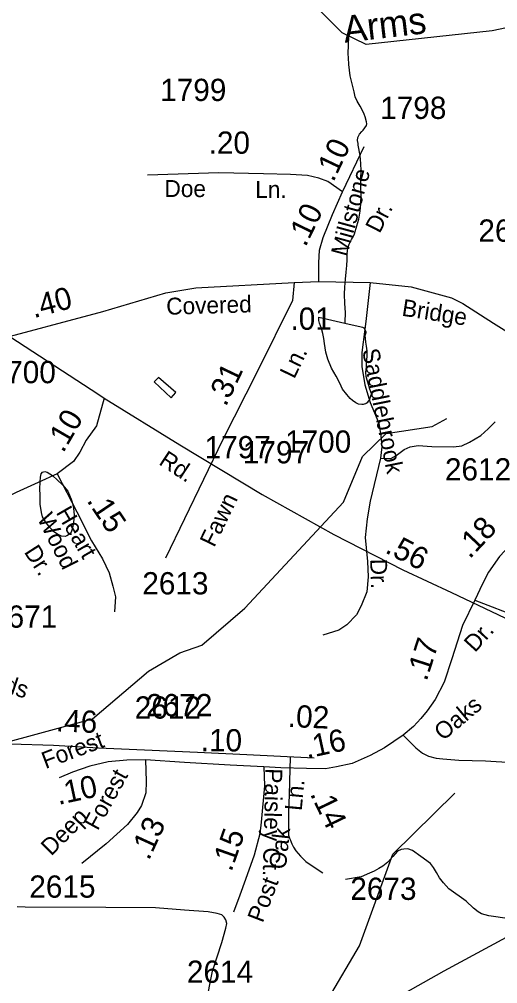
# Model space of a CAD drawing. Extents: x 2169602 to 2449496, y 721995 to 810662.
# Drawn here: x 2417245 to 2419932, y 768646 to 774064 of the extents above; entities that cross this region are included whole.
import ezdxf

# ---------------------------------------------------------------- set-up
doc = ezdxf.new("R2010")
doc.units = 0
doc.layers.add('Default', color=7, linetype='Continuous')

msp = doc.modelspace()

# ---------------------------------------------------------------- linework, layer by layer
at = {"layer": 'Default'}
for p, q in [((2419060.2, 773094.7), (2419182.3, 773349.1)), ((2418788, 772585.9), (2418926.7, 772590.9)), ((2419803.1, 770799.9), (2420165.6, 770660))]:
    msp.add_line(p, q, dxfattribs=at)
for points in [[(2421758.5, 774102.9), (2421449.5, 774142), (2421074.5, 774241.5), (2420807.5, 774246.9), (2420358.5, 774095.4), (2419900.6, 773999.8), (2419193.6, 773922.3), (2419059.5, 773987.3), (2418909.6, 774138.1), (2418641.6, 774235.3), (2418507.5, 774333.2), (2418356.5, 774549.5), (2417954.4, 774921.9), (2417712.5, 775071.1), (2417353.7, 775226), (2417010.6, 775482.4), (2416476.7, 775549), (2416093.6, 775655.2), (2415773.6, 775791.8)], [(2419074.5, 772357.1), (2419076.3, 772363.3), (2419078.2, 772417.4), (2419073.6, 772467.1), (2419071.4, 772519.4), (2419073.2, 772559.3), (2419076.7, 772603.4), (2419080.8, 772643.3), (2419084.7, 772681.3), (2419086.2, 772713.1), (2419086.2, 772739), (2419088.2, 772771.2), (2419097.8, 772801.4), (2419111.6, 772827.3), (2419121.8, 772845.2), (2419127.6, 772859.3), (2419141.7, 772903.5), (2419153, 772941.5), (2419159.2, 772985.6), (2419162.8, 773027.6), (2419164.7, 773079.7), (2419164.3, 773121.5), (2419163.7, 773171.5), (2419165.7, 773213.4), (2419163.5, 773253.5), (2419159.2, 773299.5), (2419148.9, 773357.5), (2419148.7, 773367.2), (2419144.6, 773383.3), (2419146.4, 773399.2), (2419156.5, 773419.2), (2419168.2, 773433.2), (2419176, 773441.4), (2419186, 773453.6), (2419194.4, 773467.4), (2419196.5, 773477.6), (2419196.1, 773487.5), (2419187.9, 773515.5), (2419181.7, 773531.4), (2419171.9, 773551.6), (2419159.2, 773575.3), (2419143.4, 773603.3), (2419131.3, 773629.1), (2419125.1, 773657.2), (2419112.6, 773708.9), (2419104.4, 773747.1), (2419100.5, 773778.9), (2419096.4, 773810.8), (2419093.9, 773846.8), (2419091.9, 773870.7), (2419095.3, 773970)], [(2419060.2, 773094.7), (2418977.5, 773153.4), (2418926.7, 773171), (2418863.1, 773186.2), (2418768.9, 773191.3), (2418616.3, 773196.4), (2418366.6, 773202.3), (2417965, 773188.8)], [(2418926.7, 772590.9), (2418926.7, 772695.2), (2418931.8, 772766.5), (2418952.1, 772837.7), (2419004.3, 772967.5), (2419060.2, 773094.7)], [(2415910.8, 772703.8), (2416199.6, 772698.7), (2416431.1, 772673.2), (2416657.1, 772612.2), (2416720.1, 772580.7), (2416892.4, 772469), (2417191.9, 772282.4), (2417486.9, 772088.2), (2417685.6, 771959.4), (2417722.2, 771935.5)], [(2416740.3, 772163.2), (2416865.2, 772196), (2417080.4, 772254.5), (2417714.4, 772423), (2418068.1, 772527.3), (2418236, 772555.3), (2418788, 772585.9)], [(2418788, 772585.9), (2418780.4, 772484.1), (2418582, 772087.2), (2418386.1, 771700.5), (2418066.8, 771036.5)], [(2418926.7, 772590.9), (2419215.4, 772585.9), (2419446.9, 772560.4), (2419672.9, 772499.4), (2419736, 772467.9), (2419908.3, 772356.2), (2420207.7, 772169.6), (2420502.7, 771975.4), (2420701.4, 771846.5), (2420738, 771822.6)], [(2419215.4, 772585.9), (2419191.3, 772367.1), (2419168.4, 772191.5), (2419168.4, 772112.7), (2419186.2, 772010.9), (2419216.7, 771911.7), (2419263.8, 771794.7), (2419276.5, 771723.4), (2419281.6, 771662.4), (2419273.9, 771598.8)], [(2419074.5, 772357.1), (2419164.5, 772335.8), (2419172.5, 772333.7), (2419180.5, 772329.8), (2419186.8, 772321.9), (2419192.4, 772310.1), (2419190.7, 772301.8), (2419186.6, 772285.8), (2419187, 772272), (2419188.9, 772250.2), (2419193.2, 772228), (2419196.9, 772201.9), (2419197.7, 772170.2), (2419193.6, 772137.9), (2419193.6, 772107.9), (2419192, 772098), (2419189.9, 772078), (2419192, 772059.9), (2419196.5, 772038.1), (2419206.3, 772008.2), (2419212.5, 771988.2), (2419218.6, 771972.3), (2419220.7, 771964.3), (2419220.7, 771956.2), (2419218.6, 771946.4), (2419214.7, 771936.4), (2419210.6, 771924.1), (2419204.9, 771918), (2419198.9, 771910), (2419193.2, 771906), (2419189.1, 771904.2), (2419183.1, 771901.8), (2419176.8, 771899.9), (2419169.2, 771899.9), (2419150.7, 771901.9), (2419143, 771905.9), (2419135.2, 771909.9), (2419116.7, 771921.6), (2419103, 771933.4), (2419084.5, 771955.6), (2419060.1, 771985.3), (2419046.2, 772019), (2419024.4, 772059.2), (2418998, 772105), (2418977.9, 772154.7), (2418967.6, 772194.8), (2418959.4, 772242.7), (2418955.1, 772270.5), (2418950.8, 772298.7), (2418942.6, 772326.3), (2418930.7, 772356.5), (2418926.6, 772372.6), (2418928.3, 772390.5), (2419074.5, 772357.1)], [(2418097.2, 771937.7), (2418124.9, 771968), (2418026.4, 772051.4), (2418002.7, 772027.5), (2418097.2, 771937.7)], [(2417722.2, 771935.5), (2417678.9, 771780.3), (2417620.4, 771698.9), (2417584.8, 771632.7), (2417549.2, 771579.3), (2417457.6, 771510.6)], [(2417722.2, 771935.5), (2418146.9, 771673.5), (2418609.5, 771393.9), (2419011.5, 771169.2), (2419398.6, 770971.3), (2419672.5, 770844), (2420048, 770666), (2420288.3, 770553.9), (2420476.8, 770471.3)], [(2416555.3, 767528.3), (2416620.3, 767746.8), (2416892.4, 768338.3), (2416891.4, 768446.5), (2417023.4, 768739), (2416988.3, 768913.6), (2416821.4, 769097.5), (2416787.4, 769186.7), (2416785.3, 769439.3), (2416942.4, 769823.2), (2417124.3, 769990), (2417656.4, 770133.4), (2417971.4, 770402.5), (2418146.3, 770503.9), (2418270.3, 770547.3), (2418511.3, 770755.6), (2419066.3, 771351.1), (2419172.4, 771608.1), (2419305.4, 771736.6), (2419563.4, 771777.2), (2419646.4, 771821.5)], [(2419273.9, 771598.8), (2419331.2, 771596.2), (2419361.7, 771614), (2419407.5, 771647.1), (2419440.6, 771662.4), (2419486.4, 771670), (2419562.7, 771664.9), (2419684.8, 771662.4), (2419730.6, 771667.5), (2419773.8, 771687.8), (2419837.4, 771726), (2419878.1, 771764.1), (2419918.8, 771802.3)], [(2419273.9, 771598.8), (2419216.7, 771357.1), (2419198.9, 771257.9), (2419188.7, 771153.6), (2419201.4, 771018.7), (2419205.2, 770932.2), (2419197.6, 770848.3), (2419164.5, 770769.4), (2419139.1, 770718.5), (2419085.7, 770662.6), (2419039.9, 770632), (2418950.8, 770604.1)], [(2417457.6, 771510.6), (2417350.8, 771462.3), (2417227.4, 771406.3), (2417148.5, 771365.6), (2417013.7, 771251.1), (2416927.2, 771159.5), (2416864.9, 771070.5), (2416830.5, 771004.4), (2416787.3, 770912.8)], [(2417536.9, 771368.8), (2417541.2, 771351.1), (2417549, 771317.1), (2417553.3, 771279.1), (2417551.5, 771257.1), (2417549.8, 771237.1), (2417545.5, 771217), (2417541.6, 771199), (2417535.7, 771183.3), (2417529.7, 771173.2), (2417511.9, 771162.9), (2417501.8, 771158.7), (2417481.7, 771161), (2417460, 771170.7), (2417438.3, 771184.6), (2417415.7, 771208.3), (2417391.3, 771240.4), (2417375.5, 771268.3), (2417369.2, 771294), (2417362.8, 771340), (2417361, 771392.2), (2417360.8, 771423.9), (2417362.2, 771465.8), (2417364.5, 771491.9), (2417367.9, 771510), (2417375.9, 771520.1), (2417388, 771524), (2417401.8, 771520.3), (2417432.1, 771500.3), (2417460.2, 771474.5), (2417486.5, 771448.7), (2417516.6, 771412.9), (2417536.9, 771368.8)], [(2417457.6, 771510.6), (2417568.3, 771296.9), (2417651, 771134.1), (2417712, 771032.3), (2417748.9, 770953.5), (2417769.3, 770879.7), (2417784.5, 770818.6), (2417779.4, 770734.7)], [(2420473.4, 771397.8), (2420366.6, 771349.5), (2420243.2, 771293.5), (2420164.3, 771252.8), (2420029.5, 771138.3), (2419943, 771046.7), (2419880.7, 770957.7), (2419846.3, 770891.5), (2419803.1, 770799.9)], [(2419803.1, 770799.9), (2419734.4, 770657.5), (2419674.6, 770471.8), (2419631.4, 770339.5), (2419581.8, 770242.8), (2419536, 770179.2), (2419500.3, 770136), (2419459.6, 770090.2), (2419401.1, 770041.8)], [(2416385.3, 770154.7), (2416455.9, 770083.4), (2416494.1, 770052.9), (2416528.4, 770037.6), (2416570.4, 770024.9), (2416608.5, 770021.1), (2416697.6, 770014.7), (2416847.7, 770010.9), (2417000.3, 770002), (2417194.3, 769993.1), (2417436, 769985.5), (2417689.8, 769971.5), (2417948, 769960), (2418245, 769946), (2418522.9, 769933.3), (2418901.3, 769914.2)], [(2419401.1, 770041.8), (2419296.8, 769970.6), (2419216.1, 769928.6), (2419114.3, 769882.8), (2419026.5, 769863.7), (2418965.5, 769853.6), (2418858.6, 769854.8), (2418714.9, 769858.7), (2418618.8, 769863.7)], [(2419401.1, 770041.8), (2419471.7, 769970.6), (2419509.9, 769940.1), (2419544.2, 769924.8), (2419586.2, 769912.1), (2419624.4, 769908.3), (2419713.4, 769901.9), (2419863.5, 769898.1), (2420016.2, 769889.2), (2420210.1, 769880.3), (2420451.8, 769872.6), (2420705.6, 769858.7), (2420963.8, 769847.2), (2421260.8, 769833.2), (2421538.8, 769820.5), (2421917.2, 769801.4)], [(2417953.6, 769904.4), (2417848, 769902.5), (2417743, 769891.7), (2417640.7, 769867.6), (2417544, 769834.5), (2417467.7, 769802.7)], [(2417953.6, 769904.4), (2417958, 769781.1), (2417955.5, 769717.5), (2417931.3, 769647.5), (2417906.5, 769606.8), (2417851.8, 769539.4), (2417732.9, 769432.5), (2417595.5, 769321.9)], [(2418618.8, 769863.7), (2418430, 769873.9), (2418173, 769887.9), (2417953.6, 769904.4)], [(2418766.5, 769916.8), (2418761.8, 769784.5), (2418760.4, 769705.6), (2418757.6, 769616.9), (2418756.2, 769553.5), (2418756.2, 769500), (2418757, 769486.7), (2418757.8, 769481.2), (2418761.4, 769468.8), (2418763.4, 769463.4), (2418765.8, 769456.5), (2418772.7, 769440.2), (2418776.2, 769431.5), (2418785.7, 769412.7), (2418798.4, 769392.9), (2418825.2, 769362), (2418855.4, 769333.1), (2418879.2, 769316.2), (2418949.7, 769269.3)], [(2418618.8, 769863.7), (2418622.3, 769758.2), (2418602.9, 769553.4), (2418596.6, 769488.5), (2418564.1, 769367.7), (2418515.8, 769231.6), (2418484, 769143.8), (2418448.4, 769047.1)], [(2417507.3, 762682.5), (2417556.3, 762783.2), (2417954.3, 763158.9), (2418119.4, 763385.1), (2418243.3, 763612.2), (2418232.4, 764111), (2418330.4, 764387.8), (2418553.3, 764839.3), (2418601.3, 765136.7), (2418748.3, 765547.1), (2418738.5, 765937.6), (2418695.4, 766112.4), (2418694.4, 766388), (2418792.4, 766756.7), (2418797.3, 767271.5), (2418860.5, 767906.6), (2418981.5, 768563.5), (2419155.4, 768858.4), (2419343.4, 769372.8), (2419691.4, 769716.7)], [(2419998, 769010.9), (2419883.3, 769026.4), (2419842.1, 769038), (2419822.8, 769049.6), (2419795.7, 769070.2), (2419754.5, 769110.1), (2419657.2, 769179.7), (2419627.6, 769211.9), (2419605.7, 769240.2), (2419587.7, 769271.2), (2419572.2, 769298.2), (2419554.2, 769321.4), (2419501.3, 769360.1), (2419453, 769393.6), (2419427.2, 769402.6), (2419405.3, 769401.3), (2419389.9, 769400), (2419369.3, 769391), (2419343.5, 769361.3), (2419315.2, 769329.1), (2419286.8, 769305.9), (2419264.9, 769293.1), (2419237.8, 769278.9), (2419212.1, 769266), (2419165.7, 769245.4), (2419076.8, 769231.2)], [(2418293.2, 768527.2), (2418329.9, 768715.3), (2418382.1, 768876.4), (2418405.9, 768957.5), (2418409.8, 768984.6), (2418405.9, 769005.2), (2418395.6, 769019.4), (2418382.7, 769032.3), (2418355.6, 769040), (2418305.4, 769049), (2418172.7, 769058), (2418009.7, 769072.2), (2417730.1, 769074.8), (2417277.2, 769076.1), (2417233.4, 769077.3)], [(2417562.4, 767171.6), (2417617.7, 767248.2), (2417681.5, 767328.7), (2417757.2, 767409.2), (2417868.1, 767514.9), (2418076.7, 767691), (2418230, 767836.6), (2418326.7, 767926.8), (2418425.9, 768008), (2418513.5, 768065.9), (2418624.9, 768138.1), (2418926.4, 768313.3), (2419253.7, 768504), (2419631.8, 768717.9), (2419981, 768907.3)]]:
    msp.add_lwpolyline(points, dxfattribs=at)

# ---------------------------------------------------------------- texts
for s, height, rotation, p in [('Arms', 150, 6.6925, (2419072.9, 773932.4)), ('.10', 125, 64.6066, (2419008.9, 773145.3)), ('Millstone', 95, 74.7447, (2419085.5, 772726.8)), ('Doe', 95, 359.8076, (2418060.2, 773066.1)), ('Ln.', 95, 359.8076, (2418570.1, 773060.8)), ('.10', 125, 63.9612, (2418852.2, 772780.6)), ('Dr.', 95, 62.8464, (2419269, 772856.9)), ('.40', 125, 14.8873, (2417326.5, 772384.6)), ('Covered', 95, 1.6521, (2418071.5, 772403.9)), ('Bridge', 95, 351.1398, (2419389.8, 772399.3)), ('.01', 125, 0.3339, (2418768.4, 772319.1)), ('Saddlebrook', 95, 281.3402, (2419170.5, 772204.9)), ('Ln.', 95, 64.1245, (2418789.2, 772039.7)), ('.31', 125, 64.4901, (2418404.8, 771883.6)), ('.10', 125, 59.8715, (2417491.2, 771623.6)), ('Rd.', 95, 326.6428, (2418023.2, 771566.8)), ('Fawn', 95, 64.1245, (2418339.6, 771093.2)), ('Heart', 95, 300.0146, (2417448.4, 771293.6)), ('.15', 125, 303.938, (2417620.1, 771360)), ('Wood', 95, 296.6686, (2417342.6, 771260.7)), ('.18', 125, 46.6366, (2419775, 771028.9)), ('.56', 125, 333.0128, (2419293.6, 771070.4)), ('Dr.', 95, 302.6497, (2417268.7, 771071.5)), ('Dr.', 95, 271.6834, (2419215.5, 771031.9)), ('Dr.', 95, 47.7464, (2419804.6, 770502.8)), ('.17', 125, 72.1557, (2419532.7, 770340.9)), ('Woods', 95, 341.7249, (2416901.9, 770370.9)), ('.02', 125, 357.4615, (2418751, 770088.6)), ('Oaks', 95, 40.1764, (2419625.4, 770006.9)), ('.46', 125, 357.4615, (2417448, 770063.9)), ('Forest', 95, 20.6191, (2417392.1, 769851.3)), ('.10', 125, 359.6667, (2418263.7, 769952)), ('.16', 125, 12.2648, (2418860.9, 769910.1)), ('.10', 125, 12.1176, (2417464.3, 769649.8)), ('Forest', 95, 61.1951, (2417684.8, 769501.7)), ('Paisley Ct.', 95, 268.5351, (2418628, 769857.1)), ('Ln.', 95, 84.4657, (2418830.8, 769614.4)), ('.14', 125, 295.6894, (2418876.2, 769712.5)), ('Deep', 95, 45.3896, (2417423.9, 769359.6)), ('.13', 125, 65.4288, (2417972.8, 769333.8)), ('.15', 125, 70.5726, (2418436.2, 769270.3)), ('Oak', 95, 83.7412, (2418741.7, 769285.6)), ('Post', 95, 69.0209, (2418612, 768983.5))]:
    msp.add_text(s, height=height, rotation=rotation, dxfattribs=at).set_placement(p)
for s, p in [('1799', (2418036.2, 773605.1)), ('1798', (2419272.4, 773504.4)), ('.20', (2418308.3, 773308.8)), ('2685', (2419823.8, 772814.7)), ('1700', (2417078.1, 772019.5)), ('1797', (2418285.9, 771597.8)), ('1700', (2418737.7, 771629.1)), ('1797', (2418500.7, 771569.1)), ('2612', (2419635.9, 771473.1)), ('2613', (2417935.7, 770833.1)), ('2671', (2417086.1, 770646)), ('2612', (2417893, 770135)), ('2672', (2417957.6, 770148.5)), ('2615', (2417300.9, 769129)), ('2673', (2419104.5, 769116.6)), ('2614', (2418186.1, 768650.7))]:
    msp.add_text(s, height=125, dxfattribs=at).set_placement(p)

doc.saveas('drawing.dxf')
